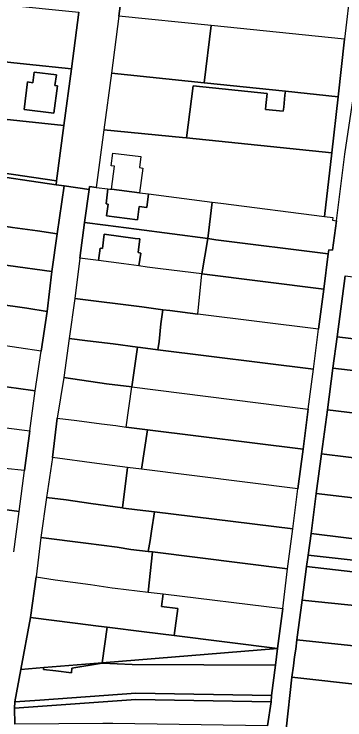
# Model space of a CAD drawing. Extents: x -521939 to -516426, y -1197857 to -1189551.
# Drawn here: x -519577.7 to -519454.5, y -1191463.5 to -1191200.5 of the extents above; entities that cross this region are included whole.
import ezdxf

# ---------------------------------------------------------------- set-up
doc = ezdxf.new("R2010")
doc.units = 0
for name, color, linetype in [('95560013', 7, 'Continuous'), ('95590013', 7, 'Continuous'), ('95610013', 7, 'Continuous'), ('95630013', 7, 'Continuous'), ('95640013', 7, 'Continuous')]:
    doc.layers.add(name, color=color, linetype=linetype)

msp = doc.modelspace()

# ---------------------------------------------------------------- linework, layer by layer
at = {"layer": '95560013'}
for points in [[(-519330.53, -1191336.23), (-519457.39, -1191320.76), (-519454.38, -1191298), (-519329.43, -1191313.21)], [(-519331.05, -1191347.22), (-519458.94, -1191332.49), (-519457.39, -1191320.76), (-519330.53, -1191336.23)], [(-519331.76, -1191363.6), (-519461, -1191348.01), (-519458.94, -1191332.49), (-519331.05, -1191347.22), (-519331.51, -1191356.78)], [(-519463.15, -1191364.31), (-519461, -1191348.01), (-519331.76, -1191363.6), (-519332.38, -1191380.52)], [(-519465.11, -1191379.15), (-519463.15, -1191364.31), (-519332.38, -1191380.52), (-519332.9, -1191394.62)], [(-519467.09, -1191394.09), (-519465.11, -1191379.15), (-519332.9, -1191394.62), (-519333.48, -1191410.54)], [(-519468.15, -1191402.09), (-519467.09, -1191394.09), (-519333.48, -1191410.54), (-519333.72, -1191417.03)], [(-519333.9, -1191421.81), (-519468.71, -1191406.36), (-519468.15, -1191402.09), (-519333.72, -1191417.03)], [(-519333.9, -1191421.81), (-519334.31, -1191432.82), (-519470.37, -1191418.91), (-519468.71, -1191406.36)], [(-519472.32, -1191433.7), (-519470.37, -1191418.91), (-519334.31, -1191432.82), (-519334.7, -1191448.17)], [(-519335.08, -1191463.16), (-519474.22, -1191447.58), (-519473.64, -1191443.4), (-519473.18, -1191440.03), (-519472.77, -1191437.09), (-519472.32, -1191433.7), (-519334.7, -1191448.17)]]:
    msp.add_lwpolyline(points, close=True, dxfattribs=at)
at = {"layer": '95590013'}
for points in [[(-519454.55, -1191209.89), (-519504.26, -1191204.8), (-519538.69, -1191201.28), (-519535.92, -1191180.56), (-519452.21, -1191189.61)], [(-519559.17, -1191242.02), (-519575.64, -1191240.28), (-519615.29, -1191236.07), (-519612.99, -1191214.92), (-519573.17, -1191219.15), (-519556.38, -1191220.91)], [(-519570.25, -1191222.11), (-519570.77, -1191226.08), (-519572.68, -1191225.8), (-519574.02, -1191236), (-519562.97, -1191237.47), (-519561.58, -1191227.29), (-519562.52, -1191227.16), (-519561.99, -1191223.2)], [(-519631.2, -1191252.43), (-519631.67, -1191255.87), (-519673.28, -1191250.17), (-519671.47, -1191230.02), (-519663.75, -1191230.92), (-519615.29, -1191236.07), (-519575.64, -1191240.28), (-519559.17, -1191242.02), (-519561.89, -1191262.61)], [(-519460.65, -1191289.8), (-519502.56, -1191284.57), (-519505.58, -1191284.17), (-519503.86, -1191270.55), (-519500.74, -1191270.94), (-519462.02, -1191275.96), (-519458.97, -1191276.35), (-519459.09, -1191277.35), (-519457.65, -1191277.52), (-519459.03, -1191288.5), (-519460.46, -1191288.31)], [(-519462.36, -1191303.03), (-519507.75, -1191297.35), (-519505.58, -1191284.17), (-519502.56, -1191284.57), (-519460.65, -1191289.8)], [(-519464.29, -1191317.96), (-519509.26, -1191312.36), (-519507.75, -1191297.35), (-519462.36, -1191303.03)], [(-519470.07, -1191362.61), (-519528.02, -1191355.39), (-519531.05, -1191355.01), (-519535.91, -1191354.4), (-519533.81, -1191339.4), (-519468.14, -1191347.66)], [(-519530.22, -1191370.07), (-519528.02, -1191355.39), (-519470.07, -1191362.61), (-519471.98, -1191377.42)], [(-519479.54, -1191436.95), (-519518.13, -1191432.06), (-519516.74, -1191422.02), (-519522.82, -1191421.28), (-519522.13, -1191416.48), (-519477.63, -1191422.05)], [(-519544.93, -1191442.23), (-519543.1, -1191428.98), (-519529.3, -1191430.71), (-519518.13, -1191432.06), (-519479.54, -1191436.95)], [(-519479.54, -1191436.95), (-519480.3, -1191443.11), (-519533.77, -1191442.8), (-519544.94, -1191442.33), (-519556.21, -1191444.23), (-519556.39, -1191445.91), (-519562.18, -1191445.17), (-519566.72, -1191444.78), (-519566.62, -1191443.98), (-519544.93, -1191442.23)], [(-519474.22, -1191447.58), (-519335.08, -1191463.16), (-519334.48, -1191479.02), (-519338.54, -1191479.34), (-519351.26, -1191480.35), (-519355.74, -1191480.07), (-519363.86, -1191479.56), (-519369.19, -1191478.87), (-519373.92, -1191478.26), (-519404.22, -1191475.38), (-519412.86, -1191474.37), (-519421.34, -1191473.46), (-519430.1, -1191472.39), (-519438.84, -1191471.35), (-519447.43, -1191470.43), (-519455.9, -1191469.38), (-519464.87, -1191468.3), (-519476.39, -1191466.96)]]:
    msp.add_lwpolyline(points, close=True, dxfattribs=at)
for points in [[(-519504.26, -1191204.8), (-519506.94, -1191226.11)], [(-519454.55, -1191209.89), (-519504.26, -1191204.8)], [(-519456.99, -1191231.36), (-519454.55, -1191209.89)], [(-519506.94, -1191226.11), (-519476.65, -1191229.29)], [(-519476.65, -1191229.29), (-519476.8, -1191230.75), (-519477.26, -1191235.22), (-519477.41, -1191236.71), (-519484.07, -1191236.02), (-519483.92, -1191234.53), (-519483.46, -1191230.06), (-519510.96, -1191227.21), (-519513.52, -1191246.68)], [(-519476.65, -1191229.29), (-519456.99, -1191231.36)], [(-519456.99, -1191231.36), (-519476.65, -1191229.29)], [(-519459.35, -1191252.26), (-519456.99, -1191231.36)], [(-519544.25, -1191243.58), (-519547.09, -1191265.09)], [(-519513.52, -1191246.68), (-519514.99, -1191246.53), (-519544.25, -1191243.58)], [(-519513.52, -1191246.68), (-519459.35, -1191252.26)], [(-519459.35, -1191252.26), (-519513.52, -1191246.68)], [(-519541.56, -1191257.01), (-519541, -1191252.33)], [(-519541, -1191252.33), (-519530.54, -1191253.61), (-519531.06, -1191257.73), (-519529.77, -1191257.89), (-519530.94, -1191267.11)], [(-519462.02, -1191275.96), (-519459.35, -1191252.26)], [(-519541.47, -1191265.8), (-519540.29, -1191257.18), (-519541.56, -1191257.01)], [(-519547.09, -1191265.09), (-519542.77, -1191265.65)], [(-519542.77, -1191265.65), (-519542.07, -1191265.71)], [(-519542.07, -1191265.71), (-519541.47, -1191265.8)], [(-519530.94, -1191267.11), (-519527.63, -1191267.53)], [(-519527.63, -1191267.53), (-519503.86, -1191270.55)], [(-519503.86, -1191270.55), (-519500.74, -1191270.94)], [(-519500.74, -1191270.94), (-519462.02, -1191275.96)], [(-519522.3, -1191310.67), (-519523.01, -1191315.97), (-519523.7, -1191322.53), (-519524.12, -1191325.6)], [(-519519.65, -1191311.01), (-519522.3, -1191310.67)], [(-519509.26, -1191312.36), (-519519.65, -1191311.01)], [(-519464.29, -1191317.96), (-519509.26, -1191312.36)], [(-519466.22, -1191332.83), (-519464.29, -1191317.96)], [(-519531.74, -1191324.57), (-519533.81, -1191339.4)], [(-519524.12, -1191325.6), (-519530.57, -1191324.72), (-519531.74, -1191324.57)], [(-519524.12, -1191325.6), (-519466.22, -1191332.83)], [(-519466.22, -1191332.83), (-519524.12, -1191325.6)], [(-519468.14, -1191347.66), (-519466.22, -1191332.83)], [(-519533.81, -1191339.4), (-519468.14, -1191347.66)], [(-519535.43, -1191369.41), (-519537.38, -1191384.5)], [(-519530.22, -1191370.07), (-519535.43, -1191369.41)], [(-519471.98, -1191377.42), (-519530.22, -1191370.07)], [(-519473.9, -1191392.31), (-519471.98, -1191377.42)], [(-519537.38, -1191384.5), (-519536.99, -1191384.55)], [(-519536.99, -1191384.55), (-519531.9, -1191385.17), (-519525.47, -1191385.97)], [(-519525.47, -1191385.97), (-519526.47, -1191393.12)], [(-519473.9, -1191392.31), (-519525.47, -1191385.97)], [(-519525.47, -1191385.97), (-519473.9, -1191392.31)], [(-519475.83, -1191407.23), (-519473.9, -1191392.31)], [(-519526.47, -1191393.12), (-519527.08, -1191396.71)], [(-519527.08, -1191396.71), (-519527.74, -1191400.75)], [(-519526.21, -1191400.92), (-519527.75, -1191415.88)], [(-519527.74, -1191400.75), (-519526.21, -1191400.92)], [(-519475.83, -1191407.23), (-519526.21, -1191400.92)], [(-519526.21, -1191400.92), (-519475.83, -1191407.23)], [(-519477.63, -1191422.05), (-519475.83, -1191407.23)], [(-519527.75, -1191415.88), (-519522.13, -1191416.48)], [(-519522.13, -1191416.48), (-519477.63, -1191422.05)]]:
    msp.add_lwpolyline(points, dxfattribs=at)
at = {"layer": '95610013'}
for points in [[(-519452.21, -1191189.61), (-519454.55, -1191209.89)], [(-519454.55, -1191209.89), (-519456.99, -1191231.36)], [(-519456.99, -1191231.36), (-519459.35, -1191252.26)], [(-519457.65, -1191277.52), (-519454.5, -1191252.76), (-519451.44, -1191231.94)], [(-519459.35, -1191252.26), (-519462.02, -1191275.96)], [(-519462.02, -1191275.96), (-519458.97, -1191276.35)], [(-519458.97, -1191276.35), (-519459.09, -1191277.35)], [(-519459.09, -1191277.35), (-519457.65, -1191277.52)]]:
    msp.add_lwpolyline(points, dxfattribs=at)
for points in [[(-519566.62, -1191443.98), (-519566.72, -1191444.78), (-519562.18, -1191445.17), (-519556.39, -1191445.91), (-519556.21, -1191444.23), (-519544.94, -1191442.33), (-519533.77, -1191442.8), (-519480.3, -1191443.11), (-519481.78, -1191454.44), (-519532.4, -1191453.56), (-519568.17, -1191456.18), (-519577.4, -1191456.82), (-519575.16, -1191444.67)], [(-519483.25, -1191465.69), (-519540.95, -1191464.89), (-519544.61, -1191464.84), (-519577.51, -1191465.05), (-519577.64, -1191459.18), (-519532.34, -1191455.89), (-519481.98, -1191456.8)]]:
    msp.add_lwpolyline(points, close=True, dxfattribs=at)
at = {"layer": '95630013'}
for points in [[(-519483.25, -1191465.69), (-519481.98, -1191456.8), (-519481.78, -1191454.44), (-519480.3, -1191443.11), (-519479.54, -1191436.95), (-519477.63, -1191422.05), (-519475.83, -1191407.23), (-519473.9, -1191392.31), (-519471.98, -1191377.42), (-519470.07, -1191362.61), (-519468.14, -1191347.66), (-519466.22, -1191332.83), (-519464.29, -1191317.96), (-519462.36, -1191303.03), (-519460.65, -1191289.8), (-519460.46, -1191288.31), (-519459.03, -1191288.5), (-519457.65, -1191277.52), (-519454.5, -1191252.76), (-519451.44, -1191231.94)], [(-519454.38, -1191298), (-519457.39, -1191320.76), (-519458.94, -1191332.49), (-519461, -1191348.01), (-519463.15, -1191364.31), (-519465.11, -1191379.15), (-519467.09, -1191394.09), (-519468.15, -1191402.09), (-519468.71, -1191406.36), (-519470.37, -1191418.91), (-519472.32, -1191433.7), (-519472.77, -1191437.09), (-519473.18, -1191440.03), (-519473.64, -1191443.4), (-519474.22, -1191447.58), (-519476.39, -1191466.96)]]:
    msp.add_lwpolyline(points, dxfattribs=at)
at = {"layer": '95640013'}
for points in [[(-519535.92, -1191180.56), (-519538.69, -1191201.28), (-519541.47, -1191222.48), (-519544.25, -1191243.58), (-519547.09, -1191265.09), (-519549.65, -1191264.77), (-519549.81, -1191265.9), (-519559.08, -1191264.54), (-519562.09, -1191264.1), (-519561.89, -1191262.61), (-519559.17, -1191242.02), (-519556.38, -1191220.91), (-519553.58, -1191199.76)], [(-519538.69, -1191201.28), (-519541.47, -1191222.48)], [(-519504.26, -1191204.8), (-519538.69, -1191201.28)], [(-519506.94, -1191226.11), (-519504.26, -1191204.8)], [(-519541.47, -1191222.48), (-519544.25, -1191243.58)], [(-519541.47, -1191222.48), (-519506.94, -1191226.11)], [(-519506.94, -1191226.11), (-519541.47, -1191222.48)], [(-519476.65, -1191229.29), (-519506.94, -1191226.11)], [(-519513.52, -1191246.68), (-519510.96, -1191227.21), (-519483.46, -1191230.06)], [(-519476.8, -1191230.75), (-519476.65, -1191229.29)], [(-519483.46, -1191230.06), (-519483.92, -1191234.53), (-519484.07, -1191236.02), (-519477.41, -1191236.71), (-519477.26, -1191235.22), (-519476.8, -1191230.75)], [(-519544.25, -1191243.58), (-519514.99, -1191246.53)], [(-519514.99, -1191246.53), (-519513.52, -1191246.68)], [(-519577.81, -1191400.9), (-519575.84, -1191385.91), (-519573.82, -1191370.58), (-519571.87, -1191355.85), (-519569.89, -1191340.84), (-519567.65, -1191326.14), (-519565.38, -1191311.3), (-519563.63, -1191296.41), (-519561.72, -1191282.43), (-519559.08, -1191264.54), (-519549.81, -1191265.9), (-519551.46, -1191278.14), (-519553.19, -1191291.45), (-519555.15, -1191306.5), (-519557.24, -1191321.36), (-519559.21, -1191335.98), (-519561.62, -1191351.05), (-519563.45, -1191365.79), (-519565.7, -1191380.6), (-519567.75, -1191395.5), (-519569.46, -1191410.24), (-519571.58, -1191425.3), (-519575.16, -1191444.67), (-519577.4, -1191456.82), (-519577.64, -1191459.18), (-519577.51, -1191465.05)], [(-519553.19, -1191291.45), (-519555.15, -1191306.5)], [(-519546.32, -1191292.29), (-519553.19, -1191291.45)], [(-519536.82, -1191293.54), (-519546.32, -1191292.29)], [(-519531.24, -1191294.36), (-519536.82, -1191293.54)], [(-519507.75, -1191297.35), (-519523.17, -1191295.39), (-519528.18, -1191294.75), (-519531.24, -1191294.36)], [(-519509.26, -1191312.36), (-519507.75, -1191297.35)], [(-519555.15, -1191306.5), (-519557.24, -1191321.36)], [(-519555.15, -1191306.5), (-519530.16, -1191309.65), (-519527.55, -1191309.98), (-519522.3, -1191310.67)], [(-519527.55, -1191309.98), (-519530.16, -1191309.65), (-519555.15, -1191306.5)], [(-519522.3, -1191310.67), (-519527.55, -1191309.98)], [(-519523.01, -1191315.97), (-519522.3, -1191310.67)], [(-519522.3, -1191310.67), (-519519.65, -1191311.01), (-519509.26, -1191312.36)], [(-519523.7, -1191322.53), (-519523.01, -1191315.97)], [(-519557.24, -1191321.36), (-519559.21, -1191335.98)], [(-519557.24, -1191321.36), (-519550.35, -1191322.21)], [(-519550.35, -1191322.21), (-519557.24, -1191321.36)], [(-519567.65, -1191326.14), (-519584.37, -1191323.62)], [(-519550.35, -1191322.21), (-519540.82, -1191323.42), (-519531.74, -1191324.57)], [(-519540.82, -1191323.42), (-519550.35, -1191322.21)], [(-519531.74, -1191324.57), (-519540.82, -1191323.42)], [(-519524.12, -1191325.6), (-519523.7, -1191322.53)], [(-519569.89, -1191340.84), (-519567.65, -1191326.14)], [(-519533.81, -1191339.4), (-519531.74, -1191324.57)], [(-519531.74, -1191324.57), (-519530.57, -1191324.72), (-519524.12, -1191325.6)], [(-519601.53, -1191336.98), (-519600.2, -1191337.13), (-519598.23, -1191337.35), (-519597.04, -1191337.48), (-519593.3, -1191337.91), (-519589.35, -1191338.35), (-519586.73, -1191338.64), (-519586.37, -1191338.68), (-519576.98, -1191339.95), (-519569.89, -1191340.84)], [(-519559.21, -1191335.98), (-519561.62, -1191351.05)], [(-519559.21, -1191335.98), (-519543.24, -1191338.22), (-519533.81, -1191339.4)], [(-519543.24, -1191338.22), (-519559.21, -1191335.98)], [(-519569.89, -1191340.84), (-519576.98, -1191339.95), (-519586.37, -1191338.68), (-519586.73, -1191338.64), (-519589.35, -1191338.35)], [(-519533.81, -1191339.4), (-519543.24, -1191338.22)], [(-519535.91, -1191354.4), (-519533.81, -1191339.4)], [(-519571.87, -1191355.85), (-519569.89, -1191340.84)], [(-519561.62, -1191351.05), (-519554.32, -1191351.88), (-519545.12, -1191353.14)], [(-519588.61, -1191353.66), (-519571.87, -1191355.85)], [(-519545.12, -1191353.14), (-519539.87, -1191353.86)], [(-519539.87, -1191353.86), (-519535.91, -1191354.4)], [(-519563.45, -1191365.79), (-519565.7, -1191380.6)], [(-519546.96, -1191367.96), (-519563.45, -1191365.79)], [(-519535.43, -1191369.41), (-519546.96, -1191367.96)], [(-519573.82, -1191370.58), (-519581.16, -1191369.85)], [(-519575.84, -1191385.91), (-519573.82, -1191370.58)], [(-519537.38, -1191384.5), (-519535.43, -1191369.41)], [(-519565.7, -1191380.6), (-519567.75, -1191395.5)], [(-519565.7, -1191380.6), (-519558.35, -1191381.56), (-519549.16, -1191382.85), (-519537.38, -1191384.5)], [(-519549.16, -1191382.85), (-519558.35, -1191381.56), (-519565.7, -1191380.6)], [(-519605.68, -1191382.22), (-519603.89, -1191382.41), (-519600.96, -1191382.73), (-519592.65, -1191383.62), (-519575.84, -1191385.91)], [(-519575.84, -1191385.91), (-519592.65, -1191383.62), (-519600.96, -1191382.73), (-519603.89, -1191382.41)], [(-519537.38, -1191384.5), (-519549.16, -1191382.85)], [(-519525.47, -1191385.97), (-519531.9, -1191385.17), (-519536.99, -1191384.55), (-519537.38, -1191384.5)], [(-519577.81, -1191400.9), (-519575.84, -1191385.91)], [(-519527.08, -1191396.71), (-519526.47, -1191393.12), (-519525.47, -1191385.97)], [(-519567.75, -1191395.5), (-519569.46, -1191410.24)], [(-519567.75, -1191395.5), (-519551.03, -1191397.65), (-519539.27, -1191399.13), (-519534.23, -1191400)], [(-519539.27, -1191399.13), (-519551.03, -1191397.65), (-519567.75, -1191395.5)], [(-519527.74, -1191400.75), (-519527.08, -1191396.71)], [(-519534.23, -1191400), (-519539.27, -1191399.13)], [(-519534.23, -1191400), (-519527.74, -1191400.75)], [(-519527.74, -1191400.75), (-519534.23, -1191400)], [(-519527.75, -1191415.88), (-519526.21, -1191400.92)], [(-519526.21, -1191400.92), (-519527.74, -1191400.75)], [(-519569.46, -1191410.24), (-519562.45, -1191411.29)], [(-519562.45, -1191411.29), (-519549.26, -1191413.11)], [(-519549.26, -1191413.11), (-519541.21, -1191414.23), (-519540.13, -1191414.36), (-519527.75, -1191415.88)]]:
    msp.add_lwpolyline(points, dxfattribs=at)
for points in [[(-519556.38, -1191220.91), (-519573.17, -1191219.15), (-519612.99, -1191214.92), (-519610.65, -1191193.91), (-519553.58, -1191199.76)], [(-519561.99, -1191223.2), (-519562.52, -1191227.16), (-519561.58, -1191227.29), (-519562.97, -1191237.47), (-519574.02, -1191236), (-519572.68, -1191225.8), (-519570.77, -1191226.08), (-519570.25, -1191222.11)], [(-519562.09, -1191264.1), (-519590.61, -1191259.91), (-519629.92, -1191254.14), (-519630.18, -1191256.07), (-519631.67, -1191255.87), (-519631.2, -1191252.43), (-519561.89, -1191262.61)], [(-519530.94, -1191267.11), (-519541.47, -1191265.8), (-519540.29, -1191257.18), (-519541.56, -1191257.01), (-519541, -1191252.33), (-519530.54, -1191253.61), (-519531.06, -1191257.73), (-519529.77, -1191257.89)], [(-519592.8, -1191277.87), (-519591.19, -1191264.65), (-519590.75, -1191261.09), (-519590.61, -1191259.91), (-519562.09, -1191264.1), (-519559.08, -1191264.54), (-519561.72, -1191282.43), (-519569.01, -1191281.3), (-519578.37, -1191280.02), (-519588.67, -1191278.47)], [(-519542.77, -1191265.65), (-519543.41, -1191271.23), (-519542.71, -1191271.39), (-519543.25, -1191275.68), (-519531.71, -1191277.2), (-519531.11, -1191272.22), (-519528.29, -1191272.53), (-519527.63, -1191267.53), (-519503.86, -1191270.55), (-519505.58, -1191284.17), (-519532.14, -1191280.63), (-519543.72, -1191279.14), (-519551.46, -1191278.14), (-519549.81, -1191265.9), (-519549.65, -1191264.77), (-519547.09, -1191265.09)], [(-519543.41, -1191271.23), (-519542.77, -1191265.65), (-519542.07, -1191265.71), (-519541.47, -1191265.8), (-519530.94, -1191267.11), (-519527.63, -1191267.53), (-519528.29, -1191272.53), (-519531.11, -1191272.22), (-519531.71, -1191277.2), (-519543.25, -1191275.68), (-519542.71, -1191271.39)], [(-519579.98, -1191294.23), (-519588.47, -1191293.24), (-519594.47, -1191292.4), (-519592.8, -1191277.87), (-519588.67, -1191278.47), (-519578.37, -1191280.02), (-519569.01, -1191281.3), (-519561.72, -1191282.43), (-519563.63, -1191296.41)], [(-519523.17, -1191295.39), (-519528.18, -1191294.75), (-519531.24, -1191294.36), (-519530.51, -1191289.55), (-519531.5, -1191289.38), (-519530.83, -1191284.3), (-519532.57, -1191284.07), (-519544.15, -1191282.49), (-519544.85, -1191287.85), (-519545.72, -1191287.71), (-519546.32, -1191292.29), (-519553.19, -1191291.45), (-519551.46, -1191278.14), (-519543.72, -1191279.14), (-519532.14, -1191280.63), (-519505.58, -1191284.17), (-519507.75, -1191297.35)], [(-519546.32, -1191292.29), (-519545.72, -1191287.71), (-519544.85, -1191287.85), (-519544.15, -1191282.49), (-519532.57, -1191284.07), (-519530.83, -1191284.3), (-519531.5, -1191289.38), (-519530.51, -1191289.55), (-519531.24, -1191294.36), (-519536.82, -1191293.54)], [(-519565.38, -1191311.3), (-519572.93, -1191310.1), (-519584.56, -1191308.49), (-519591.67, -1191307.5), (-519595.95, -1191306.9), (-519594.47, -1191292.4), (-519588.47, -1191293.24), (-519579.98, -1191294.23), (-519563.63, -1191296.41)], [(-519567.65, -1191326.14), (-519584.37, -1191323.62), (-519598.08, -1191322.06), (-519595.95, -1191306.9), (-519591.67, -1191307.5), (-519584.56, -1191308.49), (-519572.93, -1191310.1), (-519565.38, -1191311.3)], [(-519601.83, -1191367.41), (-519600.09, -1191352.41), (-519588.61, -1191353.66), (-519571.87, -1191355.85), (-519573.82, -1191370.58), (-519581.16, -1191369.85), (-519590.49, -1191368.6), (-519591.77, -1191368.47)], [(-519563.45, -1191365.79), (-519561.62, -1191351.05), (-519554.32, -1191351.88), (-519545.12, -1191353.14), (-519539.87, -1191353.86), (-519535.91, -1191354.4), (-519531.05, -1191355.01), (-519528.02, -1191355.39), (-519530.22, -1191370.07), (-519535.43, -1191369.41), (-519546.96, -1191367.96)], [(-519571.58, -1191425.3), (-519569.46, -1191410.24), (-519562.45, -1191411.29), (-519549.26, -1191413.11), (-519541.21, -1191414.23), (-519540.13, -1191414.36), (-519527.75, -1191415.88), (-519522.13, -1191416.48), (-519522.82, -1191421.28), (-519516.74, -1191422.02), (-519518.13, -1191432.06), (-519529.3, -1191430.71), (-519543.1, -1191428.98), (-519546.25, -1191428.57), (-519555.03, -1191427.42)], [(-519566.62, -1191443.98), (-519575.16, -1191444.67), (-519571.58, -1191425.3), (-519555.03, -1191427.42), (-519546.25, -1191428.57), (-519543.1, -1191428.98), (-519544.93, -1191442.23)], [(-519577.64, -1191459.18), (-519577.4, -1191456.82), (-519568.17, -1191456.18), (-519532.4, -1191453.56), (-519481.78, -1191454.44), (-519481.98, -1191456.8), (-519532.34, -1191455.89)]]:
    msp.add_lwpolyline(points, close=True, dxfattribs=at)

doc.saveas('drawing.dxf')
